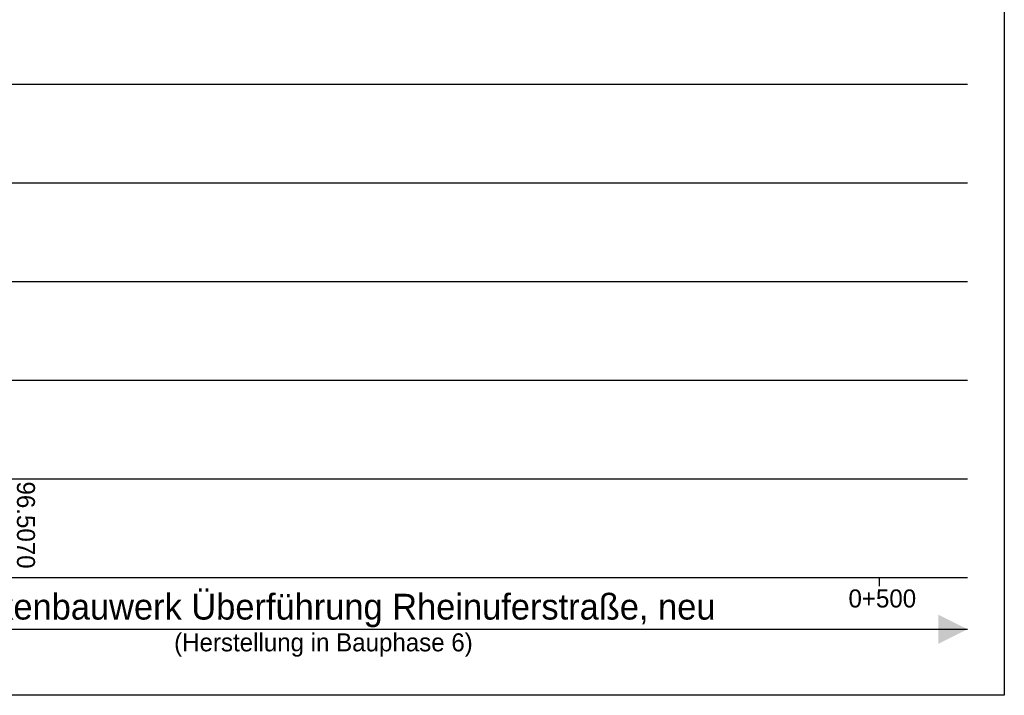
# Model space of a CAD drawing. Header units: metres. Extents: x 3458045 to 3462392, y 5482308 to 5484762.
# Tile 428 of 458: x 3461417 to 3461465, y 5483950 to 5483983. Entities that reach past the tile are written whole.
import ezdxf

# ---------------------------------------------------------------- set-up
doc = ezdxf.new("R2010")
doc.units = ezdxf.units.M
doc.layers.get('0').update_dxf_attribs({"linetype": 'CONTINUOUS'})
doc.layers.add('SP_Höhenplan-Beschriftung-Linien', color=2, linetype='CONTINUOUS', lineweight=25)
doc.layers.add('SP_Höhenplan-Beschriftung-Text', color=2, linetype='CONTINUOUS', lineweight=25)
doc.layers.add('SP_LAYOUT', color=50, linetype='CONTINUOUS', plot=False)
doc.layers.add('SP_VERM-VA-B44', color=150, linetype='CONTINUOUS')
doc.styles.add('K_ISOCP', font='k_isocp.shx')

# ---------------------------------------------------------------- blocks, each defined once
blk = doc.blocks.new('SOFI-PFV')
at = {"color": 0, "linetype": 'Continuous'}
blk.add_solid([(-0.0625, 0.125), (0.0625, 0.125), (0, 0)], dxfattribs=at)

msp = doc.modelspace()

# ---------------------------------------------------------------- linework, layer by layer
at = {"layer": 'SP_Höhenplan-Beschriftung-Linien', "color": 2}
for p, q in [((3461463.4646, 5483979.9975), (3460947.0765, 5483979.9975)), ((3461463.4646, 5483975.2078), (3460947.0765, 5483975.2078)), ((3461463.4646, 5483970.4182), (3460947.0765, 5483970.4182)), ((3461463.4646, 5483965.6286), (3460947.0765, 5483965.6286)), ((3461463.4646, 5483960.8389), (3460947.0765, 5483960.8389)), ((3461463.4646, 5483956.0493), (3460947.0765, 5483956.0493))]:
    msp.add_line(p, q, dxfattribs=at)
at = {"layer": 'SP_Höhenplan-Beschriftung-Text', "color": 2}
msp.add_line((3461459.1844, 5483956.0493), (3461459.1844, 5483955.6392), dxfattribs=at)
at = {"layer": 'SP_LAYOUT'}
msp.add_lwpolyline([(3461114.6626, 5484045.9145), (3461465.2583, 5484045.9145), (3461465.2583, 5483950.3419), (3461114.6626, 5483950.3419)], close=True, dxfattribs=at)
at = {"layer": 'SP_VERM-VA-B44', "color": 1}
msp.add_line((3461129.1844, 5483953.548), (3461463.4646, 5483953.548), dxfattribs=at)

# ---------------------------------------------------------------- block references
at = {"layer": 'SP_VERM-VA-B44', "color": 1, "xscale": -11.25, "yscale": 11.25, "zscale": 11.25, "rotation": 90}
msp.add_blockref('SOFI-PFV', (3461463.4646, 5483953.548), dxfattribs=at)

# ---------------------------------------------------------------- texts
at = {"layer": 'SP_Höhenplan-Beschriftung-Text', "style": 'K_ISOCP'}
msp.add_text('0+500', height=0.875, dxfattribs=at).set_placement((3461457.6903, 5483954.6057))
at = {"layer": 'SP_Höhenplan-Beschriftung-Text', "insert": (3461417.2911, 5483960.7225), "char_height": 0.875, "width": 7.557299, "attachment_point": 7, "rotation": 270, "style": 'K_ISOCP'}
msp.add_mtext('96.5070', dxfattribs=at)
at = {"layer": 'SP_Höhenplan-Beschriftung-Text', "color": 3, "insert": (3461432.0442, 5483954.4549), "char_height": 1.25, "attachment_point": 5, "style": 'K_ISOCP'}
msp.add_mtext('\\A1;Brückenbauwerk Überführung Rheinuferstraße, neu', dxfattribs=at)
at = {"layer": 'SP_Höhenplan-Beschriftung-Text', "insert": (3461432.1885, 5483952.7806), "char_height": 0.875, "attachment_point": 5, "style": 'K_ISOCP'}
msp.add_mtext('\\A1;(Herstellung in Bauphase 6)', dxfattribs=at)

doc.saveas('drawing.dxf')
